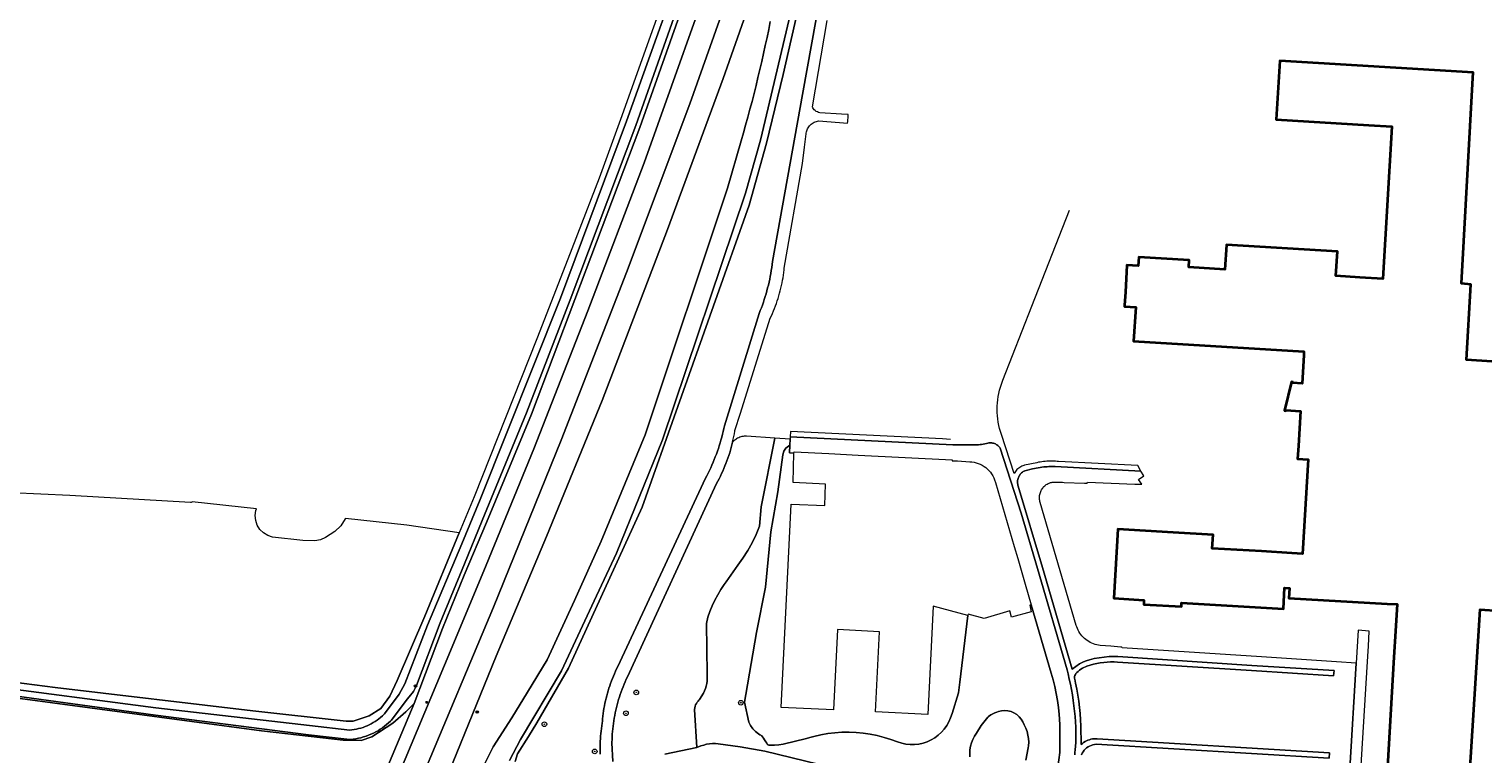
# Model space of a CAD drawing. Header units: metres. Extents: x 152610 to 160096, y 456114 to 462495.
# Tile 422 of 656: x 157008 to 157257, y 460765 to 460889. Entities that reach past the tile are written whole.
import ezdxf
from ezdxf.enums import TextEntityAlignment as Align

# ---------------------------------------------------------------- set-up
doc = ezdxf.new("R2010")
doc.units = ezdxf.units.M
doc.header["$LTSCALE"] = 0.5
doc.layers.get('0').update_dxf_attribs({"linetype": 'CONTINUOUS'})
for name, color, linetype, lineweight in [('B-PV-GR-BEPLANTING_CULTUUR_BOSPLANTSOEN-GV', 251, 'CONTINUOUS', 18), ('B-PV-GR-BEPLANTING_CULTUUR_VASTE PLANTENVAK-GV', 251, 'CONTINUOUS', 18), ('B-PV-GR-BOOM-S', 251, 'CONTINUOUS', 25), ('B-PV-GR-BOS_LOOF-GV', 251, 'CONTINUOUS', 13), ('B-PV-IE-MEUBILAIR-S', 251, 'CONTINUOUS', 25), ('B-PV-OG-BEBOUWING-GV', 6, 'CONTINUOUS', 35), ('B-PV-OG-TERREIN_BEGROEID-GV', 251, 'CONTINUOUS', 18), ('B-PV-OG-TERREIN_OEVER-GV', 251, 'CONTINUOUS', 18), ('B-PV-OG-WATER_SLOOT-GV', 251, 'CONTINUOUS', 18), ('B-PV-VH-GESLOTENVERHARDING_ASFALT-GV', 251, 'CONTINUOUS', 18), ('B-PV-VH-HALFVERHARDING_GRAVEL-GV', 251, 'CONTINUOUS', 18), ('B-PV-VH-ONVERHARD_ZAND-GV', 251, 'CONTINUOUS', 18), ('B-PV-VH-OPENVERHARDING_BETONSTRAATSTEEN-GV', 251, 'CONTINUOUS', 18), ('B-PV-VH-OPENVERHARDING_STRAATBAKSTEEN-GV', 251, 'CONTINUOUS', 18), ('B-PV-VH-OPENVERHARDING_TEGEL-GV', 251, 'CONTINUOUS', 18)]:
    doc.layers.add(name, color=color, linetype=linetype, lineweight=lineweight)
doc.styles.add('NLCS-ISO', font='NLCS-ISO.ttf')

# ---------------------------------------------------------------- blocks, each defined once
blk = doc.blocks.new('SIE-MEUBILAIR_PAAL_LICHTMAST-SO')
for points in [[(-0.6, 0), (-1, 0)], [(-0.7, 0.7), (-0.4, 0.4)], [(0, 1), (0, 0.6)], [(0.4, 0.4), (0.7, 0.7)], [(1, 0), (0.6, 0)], [(-0.7, -0.7), (-0.4, -0.4)], [(0, -0.6), (0, -1)], [(0.4, -0.4), (0.7, -0.7)]]:
    blk.add_lwpolyline(points)
blk.add_circle((0, 0), 0.5)
blk = doc.blocks.new('SIE-MEUBILAIR_PUT_RIOOLPUT-SO')
blk.add_ellipse((0, 0), major_axis=(1.25, 0), ratio=0.54)
at = {"style": 'NLCS-ISO'}
blk.add_text('ri', height=0.75, dxfattribs=at).set_placement((0, 0.1), align=Align.MIDDLE_CENTER)
blk = doc.blocks.new('SGR-BOOM_GBKN-SO')
at = {"linetype": 'ByBlock', "lineweight": 18}
h = blk.add_hatch(color=0, dxfattribs=at)
h.dxf.hatch_style = 1
edge = h.paths.add_edge_path()
edge.add_arc((0, 0), 0.25, 0, 360)
at = {"color": 0, "linetype": 'ByBlock', "lineweight": 18}
for radius in [2, 0.25]:
    blk.add_circle((0, 0), radius, dxfattribs=at)
at = {"color": 0, "linetype": 'ByBlock', "lineweight": 18, "style": 'NLCS-ISO'}
blk.add_attdef('SOORT', (2.5, 0), '', height=1.5, dxfattribs=at)

msp = doc.modelspace()

# ---------------------------------------------------------------- linework, layer by layer
at = {"layer": 'B-PV-GR-BEPLANTING_CULTUUR_BOSPLANTSOEN-GV', "flags": 128}
for points in [[(157140.009, 460893.608), (157137.123, 460880.829), (157134.251, 460869.087), (157131.291, 460858.456), (157112.987, 460806.78), (157100.37, 460779.219), (157094.952, 460769.864), (157093.486, 460767.511), (157091.618, 460764.561), (157091.237, 460763.23)], [(157105.775, 460764.471), (157105.762, 460764.914), (157105.756, 460765.358), (157105.758, 460765.801), (157105.769, 460766.244), (157105.787, 460766.687), (157105.814, 460767.13), (157105.848, 460767.571), (157105.89, 460768.013), (157105.941, 460768.453), (157105.999, 460768.893), (157106.065, 460769.331), (157106.139, 460769.768), (157106.163, 460770.11), (157106.201, 460770.553), (157106.246, 460770.996), (157106.3, 460771.437), (157106.362, 460771.878), (157106.431, 460772.317), (157106.509, 460772.755), (157106.594, 460773.191), (157106.688, 460773.626), (157106.789, 460774.059), (157106.897, 460774.49), (157107.014, 460774.92), (157107.138, 460775.347), (157107.27, 460775.771), (157107.41, 460776.194), (157107.557, 460776.613), (157107.711, 460777.03), (157107.873, 460777.445), (157108.043, 460777.856), (157108.22, 460778.264), (157108.404, 460778.669), (157108.595, 460779.07), (157108.794, 460779.468), (157123.794, 460811.719), (157124.032, 460812.166), (157124.264, 460812.616), (157124.488, 460813.07), (157124.705, 460813.528), (157124.915, 460813.988), (157125.117, 460814.453), (157125.313, 460814.92), (157125.5, 460815.39), (157125.681, 460815.863), (157125.854, 460816.339), (157126.019, 460816.818), (157126.176, 460817.299), (157126.326, 460817.783), (157126.469, 460818.269), (157126.604, 460818.757), (157126.73, 460819.247), (157126.85, 460819.739), (157126.961, 460820.233), (157127.06, 460820.706), (157133.01, 460839.95), (157133.202, 460840.422), (157133.386, 460840.898), (157133.563, 460841.376), (157133.733, 460841.857), (157133.895, 460842.34), (157134.049, 460842.826), (157134.196, 460843.315), (157134.335, 460843.805), (157134.466, 460844.298), (157134.59, 460844.793), (157134.705, 460845.289), (157134.813, 460845.788), (157134.913, 460846.288), (157135.006, 460846.789), (157135.09, 460847.292), (157135.166, 460847.796), (157135.235, 460848.301), (157135.296, 460848.808), (157135.301, 460848.855), (157140.441, 460877.398), (157142.783, 460890.407)], [(157116.842, 460764.498), (157122.306, 460765.653), (157121.931, 460772.161), (157121.968, 460772.422), (157122.037, 460772.677), (157122.132, 460772.923), (157122.252, 460773.158), (157122.396, 460773.379), (157122.563, 460773.584), (157122.688, 460773.724), (157122.795, 460773.847), (157123.471, 460774.94), (157123.66, 460775.329), (157123.819, 460775.733), (157123.945, 460776.147), (157124.039, 460776.57), (157124.099, 460776.999), (157124.125, 460777.432), (157124.117, 460777.865), (157124.114, 460778.191), (157124, 460786.874), (157124.228, 460787.943), (157124.571, 460788.934), (157124.966, 460789.905), (157125.411, 460790.854), (157125.905, 460791.778), (157126.446, 460792.676), (157127.034, 460793.544), (157127.359, 460793.984), (157129.362, 460796.857), (157130.223, 460798.032), (157131.061, 460799.336), (157131.816, 460800.691), (157132.484, 460802.091), (157133.063, 460803.529), (157133.338, 460806.817), (157135.682, 460818.608), (157130.814, 460818.917), (157130.628, 460818.919), (157130.435, 460818.907), (157130.243, 460818.883), (157130.052, 460818.846), (157129.865, 460818.798), (157129.681, 460818.738), (157129.501, 460818.666), (157129.326, 460818.584), (157129.156, 460818.49), (157128.993, 460818.387), (157128.836, 460818.273), (157128.69, 460818.139), (157128.578, 460818.027), (157128.457, 460817.886), (157128.353, 460817.468), (157128.23, 460817.005), (157128.099, 460816.545), (157127.96, 460816.086), (157127.814, 460815.63), (157127.66, 460815.176), (157127.498, 460814.725), (157127.329, 460814.277), (157127.152, 460813.832), (157126.968, 460813.389), (157126.777, 460812.95), (157126.578, 460812.514), (157126.373, 460812.081), (157126.159, 460811.652), (157125.939, 460811.227), (157125.712, 460810.805), (157110.451, 460777.737), (157110.254, 460777.316), (157110.064, 460776.892), (157109.881, 460776.465), (157109.706, 460776.034), (157109.538, 460775.601), (157109.377, 460775.165), (157109.225, 460774.726), (157109.079, 460774.285), (157108.942, 460773.841), (157108.812, 460773.395), (157108.689, 460772.946), (157108.575, 460772.496), (157108.468, 460772.044), (157108.369, 460771.59), (157108.278, 460771.134), (157108.194, 460770.677), (157108.119, 460770.218), (157108.051, 460769.758), (157107.992, 460769.297), (157107.94, 460768.836), (157107.896, 460768.373), (157107.861, 460767.91), (157107.833, 460767.446), (157107.813, 460766.981), (157107.801, 460766.517), (157107.8, 460766.437), (157107.958, 460763.229)]]:
    msp.add_lwpolyline(points, dxfattribs=at)
at = {"layer": 'B-PV-GR-BEPLANTING_CULTUUR_VASTE PLANTENVAK-GV', "flags": 128}
msp.add_lwpolyline([(157138.488, 460807.312), (157144.271, 460807.032), (157144.398, 460810.717), (157138.816, 460811.013), (157138.973, 460816.027), (157138.229, 460816.085), (157138.268, 460817.413), (157137.596, 460816.894), (157137.253, 460816.336), (157137.059, 460815.738), (157136.181, 460809.408), (157135.019, 460802.524), (157134.117, 460793.078), (157132.539, 460785.328), (157130.718, 460774.703), (157130.476, 460773.387), (157131.267, 460769.966), (157131.539, 460769.394), (157131.909, 460768.852), (157132.359, 460768.375), (157132.877, 460767.975), (157133.125, 460767.825), (157133.289, 460767.738), (157133.37, 460767.688), (157133.462, 460767.609), (157133.581, 460767.464), (157133.734, 460767.23), (157133.914, 460766.955), (157134.154, 460766.588), (157134.302, 460766.361), (157134.399, 460766.213), (157134.495, 460766.112), (157134.579, 460766.057), (157134.657, 460766.028), (157134.746, 460766.016), (157134.915, 460766.007), (157135.233, 460766.024), (157135.631, 460766.046), (157136.404, 460766.087), (157137.113, 460766.174), (157141.104, 460767.182), (157141.712, 460767.354), (157142.368, 460767.538), (157143.557, 460767.805), (157144.758, 460768.009), (157145.969, 460768.15), (157147.185, 460768.228), (157148.404, 460768.241), (157149.622, 460768.191), (157150.835, 460768.078), (157152.041, 460767.901), (157153.236, 460767.661), (157154.416, 460767.358), (157155.579, 460766.995), (157156.722, 460766.571), (157157.427, 460766.349), (157158.15, 460766.201), (157158.886, 460766.13), (157159.625, 460766.137), (157160.359, 460766.22), (157161.08, 460766.38), (157161.781, 460766.614), (157162.453, 460766.92), (157163.09, 460767.295), (157163.684, 460767.734), (157164.228, 460768.233), (157164.718, 460768.787), (157165.147, 460769.388), (157165.511, 460770.031), (157165.806, 460770.708), (157166.072, 460771.476), (157167.14, 460774.965), (157167.402, 460776.788), (157168.755, 460788.236), (157162.822, 460789.847), (157161.914, 460771.262), (157152.963, 460771.713), (157153.626, 460785.453), (157146.42, 460785.804), (157145.737, 460772.054), (157136.783, 460772.5)], close=True, dxfattribs=at)
msp.add_lwpolyline([(157178.68, 460763.457), (157179.089, 460765.546), (157179.138, 460765.898), (157179.173, 460766.52), (157179.143, 460767.142), (157179.047, 460767.758), (157178.888, 460768.36), (157178.667, 460768.942), (157178.422, 460769.506), (157178.18, 460770.01), (157177.895, 460770.483), (157177.541, 460770.906), (157177.124, 460771.268), (157176.656, 460771.56), (157176.148, 460771.776), (157175.612, 460771.91), (157175.063, 460771.958), (157174.512, 460771.919), (157173.974, 460771.795), (157173.699, 460771.695), (157173.372, 460771.548), (157173.059, 460771.401), (157172.701, 460771.199), (157172.299, 460770.951), (157172.151, 460770.813), (157171.035, 460769.408), (157170.225, 460768.059), (157169.896, 460767.564), (157169.61, 460767.02), (157169.383, 460766.449), (157169.216, 460765.857), (157169.113, 460765.25), (157169.073, 460764.637), (157169.098, 460764.022)], dxfattribs=at)
at = {"layer": 'B-PV-GR-BOS_LOOF-GV', "flags": 128}
msp.add_lwpolyline([(157007.946, 460639.225), (157012.062, 460652.393), (157015.12, 460660.682), (157026.767, 460680.279), (157031.497, 460678.404), (157037.132, 460689.807), (157042.628, 460701.821), (157043.359, 460703.422), (157050.458, 460718.96), (157054.992, 460729.424), (157064.545, 460750.912), (157073.905, 460773.15), (157072.517, 460771.71), (157070.282, 460769.794), (157066.672, 460767.438), (157064.823, 460766.85), (157061.773, 460766.892), (157047.781, 460768.473), (157000, 460774.87)], dxfattribs=at)
at = {"layer": 'B-PV-OG-BEBOUWING-GV', "flags": 128}
for points in [[(157265.449, 460831.267), (157254.154, 460831.977), (157254.885, 460844.925), (157253.297, 460845.053), (157255.209, 460879.228), (157255.318, 460881.196), (157222.197, 460883.216), (157221.588, 460873.145), (157237.45, 460872.174), (157241.363, 460871.935), (157239.805, 460845.877), (157235.892, 460846.111), (157231.791, 460846.356), (157232.042, 460850.559), (157213.027, 460851.695), (157212.776, 460847.493), (157206.588, 460847.863), (157206.661, 460849.085), (157198.013, 460849.602), (157197.923, 460848.1), (157196.007, 460848.215), (157195.729, 460843.574), (157195.596, 460841.36), (157195.582, 460841.126), (157197.499, 460841.011), (157197.15, 460835.186), (157226.324, 460833.441), (157226.285, 460832.79), (157225.996, 460827.961), (157224.379, 460828.057), (157224.41, 460828.183), (157224.167, 460828.243), (157222.965, 460823.32), (157223.208, 460823.261), (157223.239, 460823.387), (157225.714, 460823.239), (157225.357, 460817.258), (157225.225, 460815.051), (157227.042, 460814.943), (157226.077, 460798.801), (157224.26, 460798.91), (157219.046, 460799.221), (157210.616, 460799.725), (157210.753, 460802.027), (157203.912, 460802.436), (157194.454, 460803.002), (157193.746, 460791.174), (157198.922, 460790.864), (157198.879, 460790.134), (157205.334, 460789.748), (157205.374, 460790.417), (157222.791, 460789.375), (157223.005, 460792.954), (157223.826, 460792.905), (157223.729, 460791.223), (157240.561, 460790.249), (157242.284, 460790.149), (157242.008, 460785.557), (157241.739, 460781.076), (157240.434, 460759.335)], [(157254.531, 460758.529), (157256.506, 460789.244), (157263.036, 460788.806)]]:
    msp.add_lwpolyline(points, dxfattribs=at)
at = {"layer": 'B-PV-OG-TERREIN_BEGROEID-GV', "flags": 128}
for points in [[(157129.832, 460920.494), (157112.594, 460871.801), (157094.045, 460822.712), (157086.335, 460804.156), (157082.478, 460795.119), (157078.763, 460786.022), (157073.905, 460773.15), (157064.545, 460750.912), (157054.992, 460729.424), (157050.458, 460718.96), (157043.359, 460703.422), (157042.628, 460701.821), (157037.132, 460689.807), (157031.497, 460678.404), (157029.311, 460673.979), (157024.579, 460664.273), (157019.259, 460654.411), (157013.676, 460644.25), (157013.158, 460642.965), (157009.305, 460631.811), (157006.255, 460622.524)], [(157136.711, 460908.268), (157126.857, 460880.147), (157117.303, 460854.316), (157106.143, 460825.036), (157096.613, 460801.744), (157087.982, 460781.25), (157076.479, 460753.072)], [(157007.008, 460617.447), (157011.485, 460631.077), (157015.313, 460642.159), (157015.758, 460643.262), (157021.279, 460653.311), (157026.626, 460663.223), (157031.376, 460672.966), (157039.209, 460688.819), (157044.72, 460700.865), (157045.451, 460702.466), (157052.559, 460718.025), (157057.098, 460728.5), (157066.657, 460750), (157080.139, 460782.178), (157086.235, 460796.868), (157094.408, 460816.751), (157103.648, 460840.367), (157113.317, 460865.736), (157127.092, 460904.335)], [(157139.184, 460894.726), (157133.228, 460869.604), (157130.687, 460860.522), (157116.432, 460818.317), (157108.594, 460798.912), (157104.774, 460790.761), (157099.169, 460778.737), (157092.144, 460766.98), (157090.259, 460763.399)], [(157091.237, 460763.23), (157091.618, 460764.561), (157093.486, 460767.511), (157094.952, 460769.864), (157100.37, 460779.219), (157112.987, 460806.78), (157131.291, 460858.456), (157134.251, 460869.087), (157137.123, 460880.829), (157140.009, 460893.608)], [(157085.584, 460762.001), (157087.434, 460765.734), (157090.631, 460770.724), (157093.33, 460775.099), (157096.699, 460780.664), (157101.398, 460790.787), (157105.958, 460800.973), (157113.464, 460819.138), (157127.594, 460861.392), (157129.927, 460869.497), (157130.314, 460870.844), (157130.693, 460872.193), (157131.065, 460873.545), (157131.429, 460874.898), (157131.785, 460876.254), (157132.133, 460877.611), (157132.474, 460878.971), (157132.807, 460880.332), (157133.132, 460881.695), (157133.45, 460883.06), (157133.759, 460884.427), (157134.061, 460885.796), (157134.355, 460887.166), (157134.641, 460888.538), (157134.919, 460889.912)], [(157183.825, 460759.751), (157184.485, 460764.767), (157184.505, 460765.382), (157184.524, 460766.171), (157184.535, 460767.259), (157184.53, 460768.348), (157184.507, 460769.436), (157184.467, 460770.524), (157184.401, 460771.287), (157184.267, 460772.485), (157184.096, 460773.677), (157183.887, 460774.864), (157183.641, 460776.044), (157183.359, 460777.215), (157183.039, 460778.377), (157179.612, 460790.049), (157179.357, 460789.976), (157179.583, 460788.84), (157176.233, 460787.959), (157175.943, 460789.002), (157171.535, 460787.714), (157168.78, 460788.475), (157168.755, 460788.236), (157167.402, 460776.788), (157167.14, 460774.965), (157166.072, 460771.476), (157165.806, 460770.708), (157165.511, 460770.031), (157165.147, 460769.388), (157164.718, 460768.787), (157164.228, 460768.233), (157163.684, 460767.734), (157163.09, 460767.295), (157162.453, 460766.92), (157161.781, 460766.614), (157161.08, 460766.38), (157160.359, 460766.22), (157159.625, 460766.137), (157158.886, 460766.13), (157158.15, 460766.201), (157157.427, 460766.349), (157156.722, 460766.571), (157155.579, 460766.995), (157154.416, 460767.358), (157153.236, 460767.661), (157152.041, 460767.901), (157150.835, 460768.078), (157149.622, 460768.191), (157148.404, 460768.241), (157147.185, 460768.228), (157145.969, 460768.15), (157144.758, 460768.009), (157143.557, 460767.805), (157142.368, 460767.538), (157141.712, 460767.354), (157141.104, 460767.182), (157137.113, 460766.174), (157136.404, 460766.087), (157135.631, 460766.046), (157135.233, 460766.024), (157134.915, 460766.007), (157134.746, 460766.016), (157134.657, 460766.028), (157134.579, 460766.057), (157134.495, 460766.112), (157134.399, 460766.213), (157134.302, 460766.361), (157134.154, 460766.588), (157133.914, 460766.955), (157133.734, 460767.23), (157133.581, 460767.464), (157133.462, 460767.609), (157133.37, 460767.688), (157133.289, 460767.738), (157133.125, 460767.825), (157132.877, 460767.975), (157132.359, 460768.375), (157131.909, 460768.852), (157131.539, 460769.394), (157131.267, 460769.966), (157130.476, 460773.387), (157130.718, 460774.703), (157132.539, 460785.328), (157134.117, 460793.078), (157135.019, 460802.524), (157136.181, 460809.408), (157137.059, 460815.738), (157137.253, 460816.336), (157137.596, 460816.894), (157138.268, 460817.413), (157138.305, 460818.4), (157135.682, 460818.608), (157133.338, 460806.817), (157133.063, 460803.529), (157132.484, 460802.091), (157131.816, 460800.691), (157131.061, 460799.336), (157130.223, 460798.032), (157129.362, 460796.857), (157127.359, 460793.984), (157127.034, 460793.544), (157126.446, 460792.676), (157125.905, 460791.778), (157125.411, 460790.854), (157124.966, 460789.905), (157124.571, 460788.934), (157124.228, 460787.943), (157124, 460786.874), (157124.114, 460778.191), (157124.117, 460777.865), (157124.125, 460777.432), (157124.099, 460776.999), (157124.039, 460776.57), (157123.945, 460776.147), (157123.819, 460775.733), (157123.66, 460775.329), (157123.471, 460774.94), (157122.795, 460773.847), (157122.688, 460773.724), (157122.563, 460773.584), (157122.396, 460773.379), (157122.252, 460773.158), (157122.132, 460772.923), (157122.037, 460772.677), (157121.968, 460772.422), (157121.931, 460772.161), (157122.306, 460765.653), (157122.636, 460765.75), (157123.036, 460765.895), (157123.515, 460766.055), (157124.004, 460766.178), (157124.502, 460766.261), (157125.005, 460766.305), (157125.51, 460766.31), (157126.014, 460766.275), (157129.763, 460765.743), (157133.989, 460764.989), (157152.276, 460760.563)], [(157169.098, 460764.022), (157169.073, 460764.637), (157169.113, 460765.25), (157169.216, 460765.857), (157169.383, 460766.449), (157169.61, 460767.02), (157169.896, 460767.564), (157170.225, 460768.059), (157171.035, 460769.408), (157172.151, 460770.813), (157172.299, 460770.951), (157172.701, 460771.199), (157173.059, 460771.401), (157173.372, 460771.548), (157173.699, 460771.695), (157173.974, 460771.795), (157174.512, 460771.919), (157175.063, 460771.958), (157175.612, 460771.91), (157176.148, 460771.776), (157176.656, 460771.56), (157177.124, 460771.268), (157177.541, 460770.906), (157177.895, 460770.483), (157178.18, 460770.01), (157178.422, 460769.506), (157178.667, 460768.942), (157178.888, 460768.36), (157179.047, 460767.758), (157179.143, 460767.142), (157179.173, 460766.52), (157179.138, 460765.898), (157179.089, 460765.546), (157178.68, 460763.457)]]:
    msp.add_lwpolyline(points, dxfattribs=at)
at = {"layer": 'B-PV-OG-TERREIN_OEVER-GV', "flags": 128}
for points in [[(157129.08, 460920.853), (157111.893, 460872.122), (157100.638, 460842.251), (157093.144, 460822.933), (157085.583, 460804.478), (157082.544, 460797.068), (157078.398, 460786.983), (157074.333, 460776.252), (157073.794, 460775.212), (157073.066, 460774.294), (157072.734, 460773.878), (157070.024, 460770.313), (157069.869, 460770.157), (157069.549, 460769.854), (157069.208, 460769.555), (157068.855, 460769.27), (157068.49, 460769.001), (157068.114, 460768.747), (157067.729, 460768.508), (157067.334, 460768.286), (157066.929, 460768.08), (157066.517, 460767.891), (157066.097, 460767.719), (157065.671, 460767.565), (157065.238, 460767.428), (157064.801, 460767.309), (157064.359, 460767.209), (157063.913, 460767.126), (157063.464, 460767.063), (157062.877, 460767.004), (157055.817, 460767.788), (157029.593, 460771.192), (157000, 460775.215)], [(157126.218, 460920.601), (157109.287, 460873.134), (157105.598, 460863.119), (157101.92, 460853.504), (157100.641, 460850.239), (157094.906, 460835.603), (157084.175, 460808.524), (157081.651, 460802.392), (157075.768, 460788.096), (157070.991, 460777.125), (157069.738, 460774.439), (157068.221, 460772.278), (157066.227, 460771.062), (157063.497, 460770.158), (157062.287, 460770.154), (157046.297, 460771.886), (157012.448, 460775.922), (157000, 460777.49)], [(157000, 460774.87), (157047.781, 460768.473), (157061.773, 460766.892), (157064.823, 460766.85), (157066.672, 460767.438), (157070.282, 460769.794), (157072.517, 460771.71), (157073.905, 460773.15), (157078.763, 460786.022), (157082.478, 460795.119), (157086.335, 460804.156), (157094.045, 460822.712), (157112.594, 460871.801), (157129.832, 460920.494)], [(157000, 460776.297), (157029.655, 460772.439), (157055.998, 460769.377), (157062.886, 460768.613), (157063.271, 460768.652), (157063.655, 460768.706), (157064.036, 460768.776), (157064.414, 460768.862), (157064.788, 460768.964), (157065.157, 460769.08), (157065.522, 460769.212), (157065.88, 460769.359), (157066.232, 460769.52), (157066.578, 460769.696), (157066.915, 460769.886), (157067.245, 460770.09), (157067.566, 460770.307), (157067.877, 460770.538), (157068.179, 460770.78), (157068.471, 460771.036), (157068.751, 460771.303), (157068.816, 460771.367), (157071.379, 460774.74), (157072.319, 460776.53), (157076.223, 460786.598), (157082.077, 460800.481), (157085.253, 460808.104), (157099.011, 460842.555), (157110.263, 460872.852), (157127.32, 460920.331)], [(157152.276, 460760.563), (157133.989, 460764.989), (157129.763, 460765.743), (157126.014, 460766.275), (157125.51, 460766.31), (157125.005, 460766.305), (157124.502, 460766.261), (157124.004, 460766.178), (157123.515, 460766.055), (157123.036, 460765.895), (157122.636, 460765.75), (157122.306, 460765.653), (157116.842, 460764.498)]]:
    msp.add_lwpolyline(points, dxfattribs=at)
at = {"layer": 'B-PV-OG-WATER_SLOOT-GV', "flags": 128}
for points in [[(157000, 460775.215), (157029.593, 460771.192), (157055.817, 460767.788), (157062.877, 460767.004), (157063.464, 460767.063), (157063.913, 460767.126), (157064.359, 460767.209), (157064.801, 460767.309), (157065.238, 460767.428), (157065.671, 460767.565), (157066.097, 460767.719), (157066.517, 460767.891), (157066.929, 460768.08), (157067.334, 460768.286), (157067.729, 460768.508), (157068.114, 460768.747), (157068.49, 460769.001), (157068.855, 460769.27), (157069.208, 460769.555), (157069.549, 460769.854), (157069.869, 460770.157), (157070.024, 460770.313), (157072.734, 460773.878), (157073.066, 460774.294), (157073.794, 460775.212), (157074.333, 460776.252), (157078.398, 460786.983), (157082.544, 460797.068), (157085.583, 460804.478), (157093.144, 460822.933), (157100.638, 460842.251), (157111.893, 460872.122), (157129.08, 460920.853)], [(157127.32, 460920.331), (157110.263, 460872.852), (157099.011, 460842.555), (157085.253, 460808.104), (157082.077, 460800.481), (157076.223, 460786.598), (157072.319, 460776.53), (157071.379, 460774.74), (157068.816, 460771.367), (157068.751, 460771.303), (157068.471, 460771.036), (157068.179, 460770.78), (157067.877, 460770.538), (157067.566, 460770.307), (157067.245, 460770.09), (157066.915, 460769.886), (157066.578, 460769.696), (157066.232, 460769.52), (157065.88, 460769.359), (157065.522, 460769.212), (157065.157, 460769.08), (157064.788, 460768.964), (157064.414, 460768.862), (157064.036, 460768.776), (157063.655, 460768.706), (157063.271, 460768.652), (157062.886, 460768.613), (157055.998, 460769.377), (157029.655, 460772.439), (157000, 460776.297)]]:
    msp.add_lwpolyline(points, dxfattribs=at)
at = {"layer": 'B-PV-VH-GESLOTENVERHARDING_ASFALT-GV', "flags": 128}
msp.add_lwpolyline([(157057.098, 460728.5), (157052.559, 460718.025), (157045.451, 460702.466), (157045.775, 460702.293), (157049.208, 460700.818), (157071.184, 460749.977), (157075.558, 460761.247), (157087.512, 460789.665), (157099.094, 460818.237), (157110.301, 460846.958), (157121.132, 460875.823), (157126.827, 460891.915), (157132.394, 460908.052), (157137.833, 460924.232), (157143.144, 460940.455), (157139.354, 460941.39), (157127.092, 460904.335), (157113.317, 460865.736), (157103.648, 460840.367), (157094.408, 460816.751), (157086.235, 460796.868), (157080.139, 460782.178), (157066.657, 460750)], close=True, dxfattribs=at)
for points in [[(157126.827, 460891.915), (157121.132, 460875.823), (157110.301, 460846.958), (157099.094, 460818.237), (157087.512, 460789.665), (157075.558, 460761.247), (157071.184, 460749.977), (157049.208, 460700.818), (157052.802, 460699.275), (157057.751, 460711), (157058.136, 460711.893), (157062.469, 460720.948), (157075.225, 460750), (157076.479, 460753.072), (157087.982, 460781.25), (157096.613, 460801.744), (157106.143, 460825.036), (157117.303, 460854.316), (157126.857, 460880.147), (157136.711, 460908.268)], [(157090.259, 460763.399), (157092.144, 460766.98), (157099.169, 460778.737), (157104.774, 460790.761), (157108.594, 460798.912), (157116.432, 460818.317), (157130.687, 460860.522), (157133.228, 460869.604), (157139.184, 460894.726)], [(157134.919, 460889.912), (157134.641, 460888.538), (157134.355, 460887.166), (157134.061, 460885.796), (157133.759, 460884.427), (157133.45, 460883.06), (157133.132, 460881.695), (157132.807, 460880.332), (157132.474, 460878.971), (157132.133, 460877.611), (157131.785, 460876.254), (157131.429, 460874.898), (157131.065, 460873.545), (157130.693, 460872.193), (157130.314, 460870.844), (157129.927, 460869.497), (157127.594, 460861.392), (157113.464, 460819.138), (157105.958, 460800.973), (157101.398, 460790.787), (157096.699, 460780.664), (157093.33, 460775.099), (157090.631, 460770.724), (157087.434, 460765.734), (157085.584, 460762.001)]]:
    msp.add_lwpolyline(points, dxfattribs=at)
at = {"layer": 'B-PV-VH-HALFVERHARDING_GRAVEL-GV', "flags": 128}
for points in [[(157142.783, 460890.407), (157140.441, 460877.398), (157135.301, 460848.855), (157135.296, 460848.808), (157135.235, 460848.301), (157135.166, 460847.796), (157135.09, 460847.292), (157135.006, 460846.789), (157134.913, 460846.288), (157134.813, 460845.788), (157134.705, 460845.289), (157134.59, 460844.793), (157134.466, 460844.298), (157134.335, 460843.805), (157134.196, 460843.315), (157134.049, 460842.826), (157133.895, 460842.34), (157133.733, 460841.857), (157133.563, 460841.376), (157133.386, 460840.898), (157133.202, 460840.422), (157133.01, 460839.95), (157127.06, 460820.706), (157126.961, 460820.233), (157126.85, 460819.739), (157126.73, 460819.247), (157126.604, 460818.757), (157126.469, 460818.269), (157126.326, 460817.783), (157126.176, 460817.299), (157126.019, 460816.818), (157125.854, 460816.339), (157125.681, 460815.863), (157125.5, 460815.39), (157125.313, 460814.92), (157125.117, 460814.453), (157124.915, 460813.988), (157124.705, 460813.528), (157124.488, 460813.07), (157124.264, 460812.616), (157124.032, 460812.166), (157123.794, 460811.719), (157108.794, 460779.468), (157108.595, 460779.07), (157108.404, 460778.669), (157108.22, 460778.264), (157108.043, 460777.856), (157107.873, 460777.445), (157107.711, 460777.03), (157107.557, 460776.613), (157107.41, 460776.194), (157107.27, 460775.771), (157107.138, 460775.347), (157107.014, 460774.92), (157106.897, 460774.49), (157106.789, 460774.059), (157106.688, 460773.626), (157106.594, 460773.191), (157106.509, 460772.755), (157106.431, 460772.317), (157106.362, 460771.878), (157106.3, 460771.437), (157106.246, 460770.996), (157106.201, 460770.553), (157106.163, 460770.11), (157106.139, 460769.768), (157106.065, 460769.331), (157105.999, 460768.893), (157105.941, 460768.453), (157105.89, 460768.013), (157105.848, 460767.571), (157105.814, 460767.13), (157105.787, 460766.687), (157105.769, 460766.244), (157105.758, 460765.801), (157105.756, 460765.358), (157105.762, 460764.914), (157105.775, 460764.471)], [(157107.958, 460763.229), (157107.8, 460766.437), (157107.801, 460766.517), (157107.813, 460766.981), (157107.833, 460767.446), (157107.861, 460767.91), (157107.896, 460768.373), (157107.94, 460768.836), (157107.992, 460769.297), (157108.051, 460769.758), (157108.119, 460770.218), (157108.194, 460770.677), (157108.278, 460771.134), (157108.369, 460771.59), (157108.468, 460772.044), (157108.575, 460772.496), (157108.689, 460772.946), (157108.812, 460773.395), (157108.942, 460773.841), (157109.079, 460774.285), (157109.225, 460774.726), (157109.377, 460775.165), (157109.538, 460775.601), (157109.706, 460776.034), (157109.881, 460776.465), (157110.064, 460776.892), (157110.254, 460777.316), (157110.451, 460777.737), (157125.712, 460810.805), (157125.939, 460811.227), (157126.159, 460811.652), (157126.373, 460812.081), (157126.578, 460812.514), (157126.777, 460812.95), (157126.968, 460813.389), (157127.152, 460813.832), (157127.329, 460814.277), (157127.498, 460814.725), (157127.66, 460815.176), (157127.814, 460815.63), (157127.96, 460816.086), (157128.099, 460816.545), (157128.23, 460817.005), (157128.353, 460817.468), (157128.457, 460817.886), (157128.469, 460817.933), (157128.577, 460818.4), (157128.677, 460818.869), (157128.769, 460819.339), (157128.854, 460819.81), (157128.865, 460819.878), (157129.804, 460822.865), (157134.915, 460839.123), (157135.108, 460839.537), (157135.294, 460839.953), (157135.473, 460840.374), (157135.644, 460840.797), (157135.807, 460841.223), (157135.964, 460841.652), (157136.112, 460842.083), (157136.253, 460842.517), (157136.387, 460842.954), (157136.512, 460843.393), (157136.63, 460843.834), (157136.741, 460844.277), (157136.843, 460844.721), (157136.938, 460845.168), (157137.025, 460845.616), (157137.104, 460846.065), (157137.175, 460846.516), (157137.238, 460846.968), (157137.293, 460847.422), (157137.32, 460847.666), (157140.441, 460865.638), (157140.789, 460868.396), (157141.044, 460870.682), (157141.062, 460870.813), (157141.102, 460871.009), (157141.158, 460871.201), (157141.228, 460871.388), (157141.313, 460871.569), (157141.412, 460871.742), (157141.524, 460871.908), (157141.649, 460872.064), (157141.786, 460872.209), (157141.933, 460872.344), (157142.091, 460872.467), (157142.258, 460872.576), (157142.433, 460872.673), (157142.615, 460872.755), (157142.803, 460872.823), (157142.995, 460872.876), (157143.192, 460872.914), (157146.762, 460872.635), (157148.16, 460872.509), (157148.177, 460872.782), (157148.234, 460873.716), (157148.252, 460874), (157147.115, 460874.07), (157143.396, 460874.299), (157143.186, 460874.353), (157142.984, 460874.433), (157142.793, 460874.538), (157142.617, 460874.666), (157142.459, 460874.814), (157142.32, 460874.982), (157142.204, 460875.165), (157142.124, 460875.33), (157144.685, 460890.081)]]:
    msp.add_lwpolyline(points, dxfattribs=at)
at = {"layer": 'B-PV-VH-ONVERHARD_ZAND-GV', "flags": 128}
msp.add_lwpolyline([(157000, 460777.49), (157012.448, 460775.922), (157046.297, 460771.886), (157062.287, 460770.154), (157063.497, 460770.158), (157066.227, 460771.062), (157068.221, 460772.278), (157069.738, 460774.439), (157070.991, 460777.125), (157075.768, 460788.096), (157081.651, 460802.392), (157072.666, 460803.683), (157062.138, 460804.826), (157062.122, 460804.777), (157061.37, 460803.585), (157060.36, 460802.604), (157058.749, 460801.577), (157057.893, 460801.191), (157056.931, 460800.991), (157054.847, 460801.096), (157049.662, 460801.621), (157048.849, 460801.901), (157048.12, 460802.357), (157047.513, 460802.965), (157047.058, 460803.695), (157046.779, 460804.508), (157046.691, 460805.364), (157046.798, 460806.217), (157046.895, 460806.481), (157035.879, 460807.677), (157035.826, 460807.647), (157035.714, 460807.601), (157035.609, 460807.572), (157014.948, 460808.761), (157000, 460809.437)], dxfattribs=at)
at = {"layer": 'B-PV-VH-OPENVERHARDING_BETONSTRAATSTEEN-GV', "flags": 128}
for points in [[(157188.217, 460764.383), (157188.34, 460764.653), (157188.492, 460764.909), (157188.669, 460765.147), (157188.87, 460765.366), (157189.093, 460765.562), (157189.335, 460765.734), (157189.594, 460765.88), (157189.867, 460765.998), (157190.15, 460766.086), (157190.442, 460766.145), (157190.737, 460766.173), (157230.638, 460763.776), (157230.678, 460764.699), (157190.907, 460767.099), (157190.651, 460767.114), (157190.377, 460767.11), (157190.105, 460767.084), (157189.836, 460767.037), (157189.571, 460766.969), (157189.312, 460766.881), (157189.061, 460766.772), (157188.819, 460766.644), (157188.588, 460766.497), (157188.369, 460766.333), (157188.164, 460766.152), (157188.122, 460769.321), (157188.07, 460770.377), (157187.991, 460771.432), (157187.886, 460772.484), (157187.755, 460773.534), (157187.597, 460774.58), (157187.412, 460775.621), (157187.202, 460776.658), (157187.051, 460777.316), (157187.037, 460777.433), (157187.03, 460777.578), (157187.047, 460777.774), (157187.095, 460777.965), (157187.172, 460778.146), (157187.276, 460778.312), (157187.406, 460778.46), (157187.628, 460778.664), (157187.864, 460778.854), (157188.11, 460779.028), (157188.367, 460779.186), (157188.634, 460779.328), (157188.909, 460779.453), (157189.144, 460779.544), (157189.709, 460779.72), (157190.28, 460779.872), (157190.858, 460780), (157191.44, 460780.104), (157192.026, 460780.183), (157192.615, 460780.238), (157193.206, 460780.268), (157193.797, 460780.273), (157194.388, 460780.253), (157217.321, 460778.789), (157231.385, 460777.891), (157231.47, 460778.792), (157217.368, 460779.696), (157194.464, 460781.202), (157193.603, 460781.224), (157192.94, 460781.188), (157192.089, 460781.11), (157191.242, 460780.996), (157190.4, 460780.847), (157189.565, 460780.663), (157189.022, 460780.484), (157188.533, 460780.281), (157187.859, 460779.927), (157187.225, 460779.505), (157186.638, 460779.019), (157181.54, 460796.47), (157177.385, 460810.354), (157177.33, 460810.53), (157177.294, 460810.693), (157177.27, 460810.858), (157177.259, 460811.024), (157177.262, 460811.19), (157177.277, 460811.356), (157177.306, 460811.52), (157177.347, 460811.681), (157177.401, 460811.839), (157177.467, 460811.992), (157177.545, 460812.139), (157177.634, 460812.28), (157177.734, 460812.413), (157177.844, 460812.538), (157177.963, 460812.654), (157178.091, 460812.76), (157178.227, 460812.856), (157178.371, 460812.941), (157178.52, 460813.014), (157179.82, 460813.338), (157181.789, 460813.654), (157182.092, 460813.687), (157182.36, 460813.707), (157182.627, 460813.721), (157182.896, 460813.729), (157183.164, 460813.729), (157183.432, 460813.723), (157183.704, 460813.709), (157198.375, 460812.965), (157197.872, 460813.898), (157184.256, 460814.597), (157184.048, 460814.617), (157183.757, 460814.639), (157183.466, 460814.653), (157183.174, 460814.66), (157182.882, 460814.659), (157182.591, 460814.651), (157182.3, 460814.636), (157182.009, 460814.614), (157181.719, 460814.584), (157181.43, 460814.547), (157181.141, 460814.503), (157180.854, 460814.451), (157180.569, 460814.393), (157178.455, 460813.945), (157178.322, 460813.908), (157178.184, 460813.865), (157177.994, 460813.789), (157177.811, 460813.699), (157177.636, 460813.594), (157177.47, 460813.476), (157177.313, 460813.346), (157177.167, 460813.203), (157177.032, 460813.05), (157176.911, 460812.886), (157176.802, 460812.714), (157176.707, 460812.533), (157174.523, 460819.192), (157174.351, 460819.717), (157174.202, 460820.248), (157174.074, 460820.785), (157173.97, 460821.327), (157173.888, 460821.872), (157173.829, 460822.421), (157173.793, 460822.971), (157173.78, 460823.523), (157173.791, 460824.075), (157173.824, 460824.625), (157173.88, 460825.174), (157173.96, 460825.72), (157174.062, 460826.263), (157174.187, 460826.8), (157174.334, 460827.332), (157174.503, 460827.857), (157174.759, 460828.536), (157179.692, 460841.18), (157186.136, 460857.63)], [(157165.787, 460818.378), (157164.404, 460818.449), (157138.365, 460819.733), (157138.344, 460818.82), (157166.16, 460817.448), (157170.11, 460817.446), (157170.565, 460817.457), (157170.842, 460817.478), (157171.118, 460817.511), (157171.392, 460817.556), (157171.664, 460817.612), (157171.934, 460817.68), (157172.2, 460817.758), (157172.36, 460817.781), (157172.521, 460817.792), (157172.683, 460817.79), (157172.843, 460817.775), (157173.003, 460817.748), (157173.159, 460817.708), (157173.312, 460817.656), (157173.46, 460817.592), (157173.603, 460817.517), (157173.74, 460817.431), (157173.869, 460817.334), (157173.991, 460817.228), (157174.104, 460817.112), (157174.207, 460816.988), (157174.294, 460816.864), (157177.895, 460805.722), (157180.662, 460796.265), (157185.742, 460778.93), (157185.917, 460778.254), (157186.134, 460777.352), (157186.332, 460776.445), (157186.511, 460775.534), (157186.671, 460774.62), (157186.812, 460773.702), (157186.933, 460772.782), (157187.035, 460771.859), (157187.118, 460770.935), (157187.182, 460770.009), (157187.226, 460769.082), (157187.241, 460766.999), (157187.229, 460766.509), (157187.197, 460765.88), (157187.144, 460765.252), (157187.103, 460764.788), (157187.066, 460764.36)]]:
    msp.add_lwpolyline(points, dxfattribs=at)
at = {"layer": 'B-PV-VH-OPENVERHARDING_STRAATBAKSTEEN-GV', "flags": 128}
for points in [[(157187.066, 460764.36), (157187.103, 460764.788), (157187.144, 460765.252), (157187.197, 460765.88), (157187.229, 460766.509), (157187.241, 460766.999), (157187.226, 460769.082), (157187.182, 460770.009), (157187.118, 460770.935), (157187.035, 460771.859), (157186.933, 460772.782), (157186.812, 460773.702), (157186.671, 460774.62), (157186.511, 460775.534), (157186.332, 460776.445), (157186.134, 460777.352), (157185.917, 460778.254), (157185.742, 460778.93), (157180.662, 460796.265), (157177.895, 460805.722), (157174.294, 460816.864), (157174.207, 460816.988), (157174.104, 460817.112), (157173.991, 460817.228), (157173.869, 460817.334), (157173.74, 460817.431), (157173.603, 460817.517), (157173.46, 460817.592), (157173.312, 460817.656), (157173.159, 460817.708), (157173.003, 460817.748), (157172.843, 460817.775), (157172.683, 460817.79), (157172.521, 460817.792), (157172.36, 460817.781), (157172.2, 460817.758), (157171.934, 460817.68), (157171.664, 460817.612), (157171.392, 460817.556), (157171.118, 460817.511), (157170.842, 460817.478), (157170.565, 460817.457), (157170.11, 460817.446), (157166.16, 460817.448), (157138.344, 460818.82), (157138.305, 460818.4), (157138.268, 460817.413), (157138.229, 460816.085), (157138.973, 460816.027), (157138.987, 460816.244), (157144.927, 460815.948), (157149.939, 460815.699), (157166.054, 460814.897), (157166.053, 460814.686), (157166.982, 460814.683), (157169.083, 460814.543), (157169.452, 460814.515), (157169.818, 460814.458), (157170.179, 460814.373), (157170.532, 460814.259), (157170.875, 460814.118), (157171.206, 460813.951), (157171.522, 460813.758), (157171.823, 460813.541), (157172.105, 460813.301), (157172.368, 460813.04), (157172.61, 460812.759), (157172.828, 460812.459), (157173.023, 460812.144), (157173.192, 460811.814), (157173.335, 460811.472), (157173.487, 460810.986), (157176.658, 460800.023), (157177.311, 460797.979), (157178.562, 460793.582), (157179.612, 460790.049), (157183.039, 460778.377), (157183.359, 460777.215), (157183.641, 460776.044), (157183.887, 460774.864), (157184.096, 460773.677), (157184.267, 460772.485), (157184.401, 460771.287), (157184.467, 460770.524), (157184.507, 460769.436), (157184.53, 460768.348), (157184.535, 460767.259), (157184.524, 460766.171), (157184.505, 460765.382), (157184.485, 460764.767), (157183.825, 460759.751)], [(157234.19, 460762.013), (157235.28, 460780.08), (157231.897, 460780.298), (157219.07, 460781.126), (157195.178, 460782.674), (157195.14, 460782.8), (157194.929, 460782.82), (157193.228, 460782.976), (157191.442, 460783.108), (157191.143, 460783.148), (157190.847, 460783.206), (157190.555, 460783.283), (157190.269, 460783.378), (157189.99, 460783.49), (157189.718, 460783.62), (157189.454, 460783.767), (157189.201, 460783.93), (157188.958, 460784.109), (157188.727, 460784.302), (157188.508, 460784.51), (157188.303, 460784.731), (157188.113, 460784.964), (157187.937, 460785.209), (157187.777, 460785.464), (157187.633, 460785.729), (157187.507, 460786.003), (157187.397, 460786.284), (157187.324, 460786.508), (157181.146, 460807.599), (157181.101, 460807.764), (157181.066, 460807.932), (157181.041, 460808.101), (157181.028, 460808.272), (157181.025, 460808.444), (157181.033, 460808.615), (157181.051, 460808.785), (157181.081, 460808.954), (157181.12, 460809.121), (157181.171, 460809.285), (157181.231, 460809.445), (157181.301, 460809.602), (157181.382, 460809.753), (157181.471, 460809.9), (157181.569, 460810.04), (157181.676, 460810.174), (157181.792, 460810.301), (157181.915, 460810.42), (157182.045, 460810.532), (157182.182, 460810.635), (157182.325, 460810.729), (157182.536, 460810.846), (157182.664, 460810.904), (157182.795, 460810.953), (157182.929, 460810.993), (157183.066, 460811.025), (157183.204, 460811.049), (157183.343, 460811.064), (157183.483, 460811.07), (157183.623, 460811.067), (157184.217, 460811.063), (157184.949, 460811.036), (157185.255, 460811.024), (157188.721, 460810.893), (157189.215, 460810.875), (157189.228, 460811.072), (157197.349, 460810.725), (157198.525, 460810.736), (157197.968, 460811.493), (157198.881, 460812.156), (157198.375, 460812.965), (157183.704, 460813.709), (157183.432, 460813.723), (157183.164, 460813.729), (157182.896, 460813.729), (157182.627, 460813.721), (157182.36, 460813.707), (157182.092, 460813.687), (157181.789, 460813.654), (157179.82, 460813.338), (157178.52, 460813.014), (157178.371, 460812.941), (157178.227, 460812.856), (157178.091, 460812.76), (157177.963, 460812.654), (157177.844, 460812.538), (157177.734, 460812.413), (157177.634, 460812.28), (157177.545, 460812.139), (157177.467, 460811.992), (157177.401, 460811.839), (157177.347, 460811.681), (157177.306, 460811.52), (157177.277, 460811.356), (157177.262, 460811.19), (157177.259, 460811.024), (157177.27, 460810.858), (157177.294, 460810.693), (157177.33, 460810.53), (157177.385, 460810.354), (157181.54, 460796.47), (157186.638, 460779.019), (157187.225, 460779.505), (157187.859, 460779.927), (157188.533, 460780.281), (157189.022, 460780.484), (157189.565, 460780.663), (157190.4, 460780.847), (157191.242, 460780.996), (157192.089, 460781.11), (157192.94, 460781.188), (157193.603, 460781.224), (157194.464, 460781.202), (157217.368, 460779.696), (157231.47, 460778.792), (157231.385, 460777.891), (157217.321, 460778.789), (157194.388, 460780.253), (157193.797, 460780.273), (157193.206, 460780.268), (157192.615, 460780.238), (157192.026, 460780.183), (157191.44, 460780.104), (157190.858, 460780), (157190.28, 460779.872), (157189.709, 460779.72), (157189.144, 460779.544), (157188.909, 460779.453), (157188.634, 460779.328), (157188.367, 460779.186), (157188.11, 460779.028), (157187.864, 460778.854), (157187.628, 460778.664), (157187.406, 460778.46), (157187.276, 460778.312), (157187.172, 460778.146), (157187.095, 460777.965), (157187.047, 460777.774), (157187.03, 460777.578), (157187.037, 460777.433), (157187.051, 460777.316), (157187.202, 460776.658), (157187.412, 460775.621), (157187.597, 460774.58), (157187.755, 460773.534), (157187.886, 460772.484), (157187.991, 460771.432), (157188.07, 460770.377), (157188.122, 460769.321), (157188.164, 460766.152), (157188.369, 460766.333), (157188.588, 460766.497), (157188.819, 460766.644), (157189.061, 460766.772), (157189.312, 460766.881), (157189.571, 460766.969), (157189.836, 460767.037), (157190.105, 460767.084), (157190.377, 460767.11), (157190.651, 460767.114), (157190.907, 460767.099), (157230.678, 460764.699), (157230.638, 460763.776), (157190.737, 460766.173), (157190.442, 460766.145), (157190.15, 460766.086), (157189.867, 460765.998), (157189.594, 460765.88), (157189.335, 460765.734), (157189.093, 460765.562), (157188.87, 460765.366), (157188.669, 460765.147), (157188.492, 460764.909), (157188.34, 460764.653), (157188.217, 460764.383)]]:
    msp.add_lwpolyline(points, dxfattribs=at)
at = {"layer": 'B-PV-VH-OPENVERHARDING_TEGEL-GV', "flags": 128}
msp.add_lwpolyline([(157254.1, 460745.259), (157254.186, 460746.838), (157252.824, 460746.918), (157253.486, 460756.856), (157250.51, 460757.026), (157250.62, 460758.753), (157243.8, 460759.142), (157243.714, 460757.767), (157243.688, 460757.412), (157235.825, 460757.948), (157237.243, 460781.252), (157237.348, 460782.958), (157237.503, 460785.57), (157235.606, 460785.7), (157235.28, 460780.08), (157234.19, 460762.013), (157233.704, 460756.474), (157233.68, 460756.175), (157233.622, 460755.477), (157251.637, 460754.344), (157251.357, 460750.157), (157251.041, 460745.452)], close=True, dxfattribs=at)

# ---------------------------------------------------------------- block references
at = {"layer": 'B-PV-GR-BOOM-S', "xscale": 0.2, "yscale": 0.2, "zscale": 0.2}
for p in [(157111.957, 460775.068), (157110.192, 460771.481), (157129.872, 460773.296), (157096.217, 460769.614), (157104.836, 460764.953)]:
    msp.add_blockref('SGR-BOOM_GBKN-SO', p, dxfattribs=at)
at = {"layer": 'B-PV-IE-MEUBILAIR-S', "xscale": 0.2, "yscale": 0.2, "zscale": 0.2}
for name, p in [('SIE-MEUBILAIR_PUT_RIOOLPUT-SO', (157074.163, 460776.14)), ('SIE-MEUBILAIR_PAAL_LICHTMAST-SO', (157076.054, 460773.368)), ('SIE-MEUBILAIR_PUT_RIOOLPUT-SO', (157084.725, 460771.719))]:
    msp.add_blockref(name, p, dxfattribs=at)

doc.saveas('drawing.dxf')
